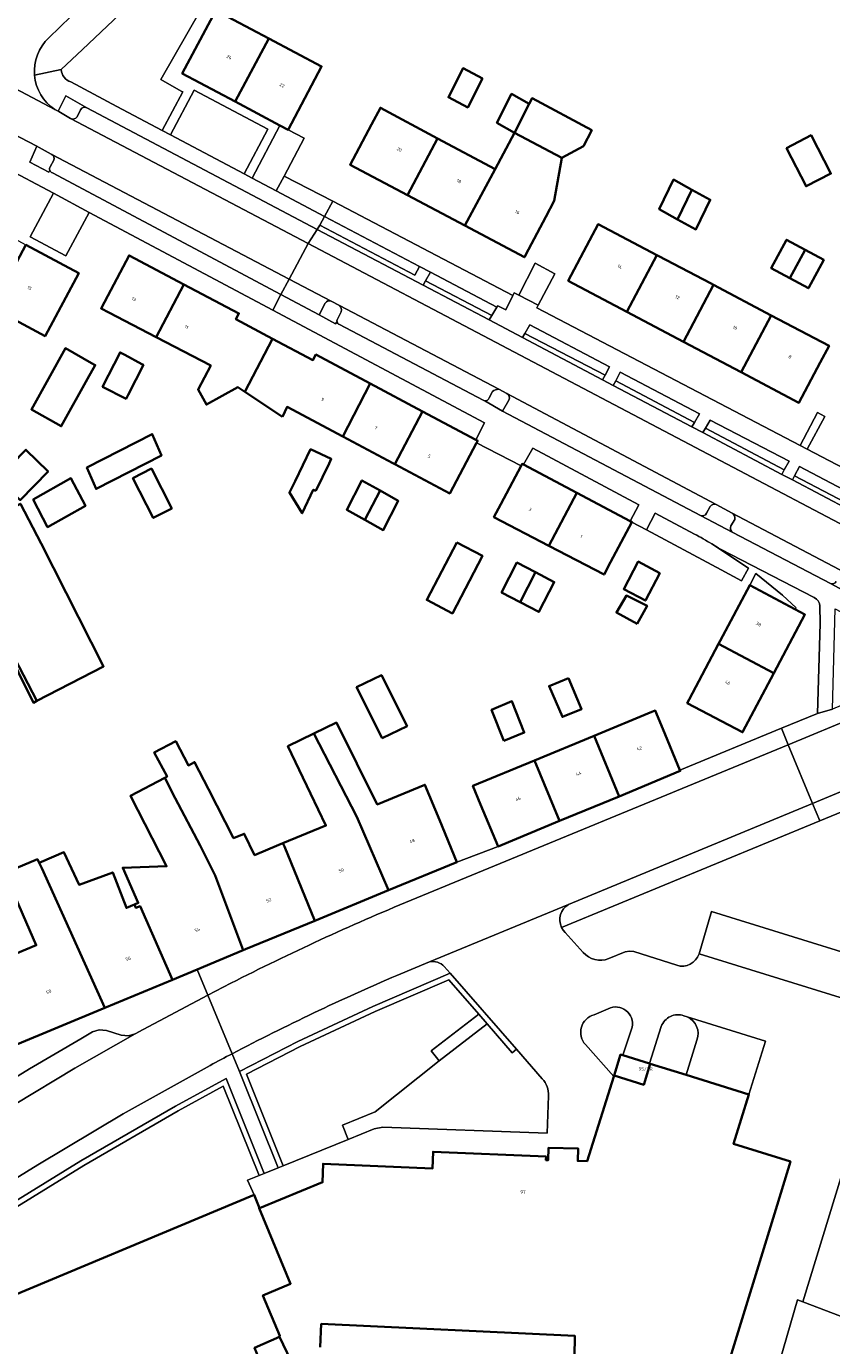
# Model space of a CAD drawing. Header units: metres. Extents: x 197700 to 204338, y 317132 to 325229.
# Tile 616 of 656: x 202624 to 202713, y 318529 to 318674. Entities that reach past the tile are written whole.
import ezdxf
from ezdxf.enums import TextEntityAlignment as Align

# ---------------------------------------------------------------- set-up
doc = ezdxf.new("R2010")
doc.units = ezdxf.units.M
for name, color, linetype, lineweight in [('B-WE-GR-BEPLANTING_CULTUUR_BODEMBEDEKKER-GV', 90, 'Continuous', 18), ('B-WE-GR-BEPLANTING_CULTUUR_HEESTERS-GV', 90, 'Continuous', 18), ('B-WE-IE-TERREINAFSCHEIDING_KUNSTMATIG_HEKWERK-G', 20, 'IE-TERREINAFSCHEIDING-KUNSTMATIG', 18), ('B-WE-OG-BEBOUWING-GV', 7, 'Continuous', 35), ('B-WE-OG-BEBOUWING-T18', 10, 'Continuous', 18), ('B-WE-OG-TERREIN_CULTUURSCHEIDING-GV', 7, 'Continuous', 18), ('B-WE-OG-TERREIN_ERF-GV', 7, 'Continuous', 18), ('B-WE-VH-VERHARDING_ASFALT-GV', 252, 'Continuous', 18), ('B-WE-VH-VERHARDING_BETONSTRAATSTEEN-GV', 252, 'Continuous', 18), ('B-WE-VH-VERHARDING_OPEN-GV', 252, 'Continuous', 18), ('B-WE-VH-VERHARDING_STRAATBAKSTEEN-GV', 252, 'Continuous', 18), ('B-WE-VH-VERHARDING_TEGEL-GV', 252, 'Continuous', 18)]:
    doc.layers.add(name, color=color, linetype=linetype, lineweight=lineweight)
doc.styles.add('NLCS-ISO-M200-T18', font='NLCS-ISO.ttf', dxfattribs={"height": 0.36})
doc.linetypes.add('IE-TERREINAFSCHEIDING-KUNSTMATIG', pattern='A,4,[82,NLCS.SHX,S=0.75,R=90,X=0,Y=0],4,-2', length=10)

msp = doc.modelspace()

# ---------------------------------------------------------------- linework, layer by layer
at = {"layer": 'B-WE-GR-BEPLANTING_CULTUUR_BODEMBEDEKKER-GV'}
for points in [[(202631.058, 318664.71), (202628.77, 318666.009), (202627.919, 318664.342), (202627.998, 318664.304), (202629.289, 318663.531)], [(202630.01, 318663.73), (202630.386, 318664.501)], [(202750.769, 318529.964), (202720.146, 318586.818), (202715.654, 318588.207), (202711.479, 318586.485), (202683.149, 318574.801), (202683.317, 318574.507), (202683.534, 318574.248), (202685.527, 318572.061)], [(202698.242, 318571.907), (202699.619, 318576.539), (202724.362, 318568.873), (202722.921, 318564.261), (202721.845, 318560.817), (202723.267, 318560.403), (202721.978, 318556.217), (202719.658, 318548.657), (202721.122, 318548.119), (202722.59, 318547.382), (202723.863, 318546.26), (202724.661, 318545.211), (202725.132, 318544.408), (202725.27, 318543.739), (202726.032, 318540.683), (202728.451, 318528.949), (202729.101, 318524.695)], [(202688.328, 318571.374), (202690.123, 318572.11), (202690.593, 318572.201), (202691.072, 318572.164), (202695.792, 318570.637)], [(202688.523, 318565.973), (202686.735, 318565.204)], [(202696.93, 318564.995), (202696.576, 318565.095)], [(202689.89, 318560.769), (202690.814, 318563.615)], [(202694.09, 318563.924), (202692.802, 318559.859), (202692.883, 318559.834), (202696.816, 318558.605), (202698.013, 318562.442)], [(202685.77, 318561.937), (202688.882, 318558.44), (202688.919, 318558.559), (202689.638, 318560.848), (202689.89, 318560.769)], [(202726.587, 318528.201), (202724.825, 318536.622), (202723.673, 318541.732), (202723.216, 318543.329), (202722.685, 318544.267), (202722.078, 318545.06), (202721.382, 318545.712), (202720.571, 318546.12), (202719.075, 318546.754), (202714.508, 318531.87), (202709.614, 318533.705), (202709.031, 318533.924), (202705.972, 318523.347)], [(202684.54, 318525.35), (202684.599, 318529.998), (202656.795, 318531.297), (202656.672, 318528.74)], [(202653.451, 318527.27), (202652.21, 318529.888), (202649.472, 318528.678)]]:
    msp.add_lwpolyline(points, dxfattribs=at)
for points in [[(202630.386, 318664.501, -0.4058681), (202631.058, 318664.71)], [(202629.289, 318663.531, 0.3855467), (202630.01, 318663.73)], [(202685.527, 318572.061, 0.3253699), (202688.328, 318571.374)], [(202695.792, 318570.637, 0.408102), (202698.242, 318571.907)], [(202690.814, 318563.615, 0.6287401), (202688.523, 318565.973)], [(202686.735, 318565.204, 0.5621558), (202685.77, 318561.937)], [(202696.576, 318565.095, 0.4147783), (202694.09, 318563.924)], [(202698.013, 318562.442, 0.3960226), (202696.93, 318564.995)]]:
    msp.add_lwpolyline(points, format="xyb", dxfattribs=at)
at = {"layer": 'B-WE-GR-BEPLANTING_CULTUUR_HEESTERS-GV'}
for points in [[(202627.235, 318659.595), (202627.151, 318659.639), (202625.86, 318660.359), (202625.594, 318660.498), (202624.83, 318658.731), (202626.913, 318657.65), (202627.01, 318657.859)], [(202627.061, 318658.235), (202627.449, 318658.97)], [(202657.231, 318643.289), (202656.551, 318641.986), (202658.372, 318640.991), (202658.52, 318641.261)], [(202658.787, 318643.029), (202657.892, 318643.5)], [(202658.625, 318641.609), (202658.973, 318642.343)], [(202677.154, 318633.369), (202676.262, 318633.829)], [(202674.72, 318632.57), (202676.684, 318631.441)], [(202675.574, 318633.595), (202675.196, 318632.875)], [(202676.684, 318631.441), (202677.369, 318632.648)], [(202699.476, 318620.953), (202699.051, 318620.228)], [(202701.869, 318620.23), (202700.133, 318621.171)], [(202697.752, 318617.944), (202693.419, 318620.237), (202692.475, 318618.412), (202700.678, 318614.014), (202702.912, 318612.817), (202703.657, 318614.216), (202699.629, 318616.872)], [(202698.386, 318619.993), (202701.952, 318618.134)], [(202701.739, 318618.833), (202702.157, 318619.556)], [(202712.657, 318612.527), (202718.36, 318609.442), (202719.046, 318610.611)]]:
    msp.add_lwpolyline(points, dxfattribs=at)
for points in [[(202627.449, 318658.97, 0.3461114), (202627.235, 318659.595)], [(202627.01, 318657.859, -0.2157859), (202627.061, 318658.235)], [(202657.892, 318643.5, 0.360021), (202657.231, 318643.289)], [(202658.973, 318642.343, 0.3186365), (202658.787, 318643.029)], [(202658.52, 318641.261, -0.2224237), (202658.625, 318641.609)], [(202676.262, 318633.829, 0.1957945), (202675.574, 318633.595)], [(202675.196, 318632.875, -0.4008937), (202674.72, 318632.57)], [(202677.369, 318632.648, 0.4113351), (202677.154, 318633.369)], [(202700.133, 318621.171, 0.3814515), (202699.476, 318620.953)], [(202699.051, 318620.228, -0.4115699), (202698.386, 318619.993)], [(202702.157, 318619.556, 0.3465028), (202701.869, 318620.23)], [(202699.629, 318616.872, 0.0100995), (202697.752, 318617.944)], [(202701.952, 318618.134, -0.4104052), (202701.739, 318618.833)], [(202713.277, 318612.754, -0.3875482), (202712.657, 318612.527)]]:
    msp.add_lwpolyline(points, format="xyb", dxfattribs=at)
for points in [[(202667.572, 318647.314), (202657.145, 318652.784), (202656.619, 318651.837), (202667.063, 318646.346)], [(202676.064, 318642.834), (202668.763, 318646.664), (202668.229, 318645.718), (202675.512, 318641.94)], [(202687.93, 318635.366), (202688.413, 318636.28), (202679.673, 318640.912), (202679.143, 318639.966)], [(202689.111, 318634.753), (202697.738, 318630.177), (202698.272, 318631.119), (202689.595, 318635.714)], [(202707.59, 318624.98), (202708.109, 318625.954), (202699.467, 318630.448), (202698.929, 318629.551)], [(202718.304, 318619.323), (202718.824, 318620.303), (202709.249, 318625.341), (202708.716, 318624.332)], [(202708.764, 318609.696), (202708.886, 318609.87), (202707.405, 318611.234), (202704.47, 318613.614), (202703.793, 318612.344)], [(202670.942, 318569.764), (202662.445, 318566.129), (202654.218, 318562.266), (202647.827, 318558.998), (202648.05, 318558.438), (202652.047, 318548.414), (202652.603, 318548.64), (202648.587, 318558.713), (202654.482, 318561.727), (202662.691, 318565.581), (202670.777, 318569.041), (202674.064, 318565.268), (202674.99, 318564.205), (202677.745, 318561.044), (202678.197, 318561.438)], [(202674.99, 318564.205), (202674.064, 318565.268), (202668.866, 318561.26), (202669.725, 318560.146)], [(202650.532, 318547.798), (202646.354, 318558.232), (202640.788, 318555.195), (202630.426, 318549.176), (202588.289, 318523.217), (202588.605, 318522.707), (202630.734, 318548.661), (202641.082, 318554.672), (202646.048, 318557.382), (202649.976, 318547.572)]]:
    msp.add_lwpolyline(points, close=True, dxfattribs=at)
at = {"layer": 'B-WE-IE-TERREINAFSCHEIDING_KUNSTMATIG_HEKWERK-G'}
msp.add_lwpolyline([(202645.042, 318678.035), (202639.199, 318667.804), (202641.434, 318666.537)], dxfattribs=at)
at = {"layer": 'B-WE-OG-BEBOUWING-GV'}
for points in [[(202651.024, 318672.317), (202645.21, 318675.398), (202641.538, 318668.474), (202647.343, 318665.389)], [(202651.024, 318672.317), (202647.343, 318665.389), (202652.265, 318662.773), (202653.148, 318662.304), (202656.825, 318669.243)], [(202674.478, 318667.928), (202672.36, 318669.046), (202670.74, 318665.863), (202672.858, 318664.745)], [(202678.001, 318661.964), (202679.614, 318665.134), (202677.676, 318666.233), (202676.062, 318663.064)], [(202679.614, 318665.134), (202678.001, 318661.964), (202683.181, 318659.235), (202685.548, 318660.512), (202686.471, 318662.253), (202679.93, 318665.754)], [(202669.557, 318661.353), (202663.279, 318664.713), (202662.305, 318662.877), (202659.962, 318658.46), (202666.252, 318655.124)], [(202672.543, 318651.787), (202675.863, 318657.978), (202669.557, 318661.353), (202666.252, 318655.124)], [(202675.863, 318657.978), (202672.543, 318651.787), (202679.08, 318648.319), (202679.531, 318649.169), (202681.423, 318652.736), (202682.359, 318654.501), (202683.181, 318659.235), (202678.001, 318661.964)], [(202707.816, 318660.288), (202709.978, 318656.094), (202712.697, 318657.495), (202710.534, 318661.69)], [(202695.878, 318652.465), (202697.456, 318655.725), (202695.446, 318656.831), (202693.868, 318653.571)], [(202697.456, 318655.725), (202695.878, 318652.465), (202697.889, 318651.359), (202699.467, 318654.619)], [(202690.331, 318642.326), (202693.621, 318648.537), (202687.163, 318651.935), (202686.212, 318650.137), (202683.884, 318645.736)], [(202624.398, 318649.672), (202620.702, 318642.757), (202626.489, 318639.657), (202630.194, 318646.574)], [(202709.88, 318649.122), (202707.839, 318650.224), (202706.153, 318647.108), (202708.194, 318646.006)], [(202638.683, 318639.549), (202641.732, 318645.33), (202635.706, 318648.514), (202633.37, 318644.094), (202632.632, 318642.698), (202633.48, 318642.257)], [(202693.621, 318648.537), (202690.331, 318642.326), (202696.536, 318639.044), (202699.834, 318645.269), (202699.477, 318645.457), (202693.812, 318648.437)], [(202709.88, 318649.122), (202708.194, 318646.006), (202710.235, 318644.904), (202711.922, 318648.02)], [(202651.454, 318639.372), (202647.424, 318641.508), (202647.761, 318642.144), (202641.732, 318645.33), (202638.683, 318639.549), (202644.675, 318636.43), (202643.273, 318633.81), (202644.198, 318632.153), (202647.65, 318634.06), (202648.409, 318633.557)], [(202699.834, 318645.269), (202696.536, 318639.044), (202702.865, 318635.697), (202706.166, 318641.938)], [(202706.166, 318641.938), (202702.865, 318635.697), (202709.195, 318632.349), (202711.532, 318636.768), (202712.503, 318638.604)], [(202631.152, 318634.958), (202631.998, 318636.478), (202631.589, 318636.708), (202628.719, 318638.328), (202624.987, 318631.627), (202628.266, 318629.776)], [(202652.554, 318630.807), (202653.039, 318631.902), (202659.167, 318628.644), (202662.17, 318634.463), (202656.202, 318637.638), (202655.88, 318637.026), (202651.454, 318639.372), (202648.409, 318633.557)], [(202632.807, 318634.111), (202635.386, 318632.791), (202635.601, 318633.212), (202637.288, 318636.508), (202637.125, 318636.595), (202635.242, 318637.604), (202634.729, 318637.867)], [(202662.17, 318634.463), (202659.167, 318628.644), (202664.639, 318625.734), (202664.85, 318625.622), (202667.916, 318631.406)], [(202673.837, 318627.953), (202673.963, 318628.189), (202673.757, 318628.299), (202667.916, 318631.406), (202664.85, 318625.622), (202670.89, 318622.411), (202671.624, 318623.792)], [(202631.084, 318625.253), (202632.089, 318622.893), (202639.251, 318626.558), (202638.245, 318628.918)], [(202621.321, 318624.085), (202623.765, 318621.681), (202626.827, 318624.795), (202624.383, 318627.198)], [(202656.188, 318622.685), (202657.649, 318625.685), (202657.895, 318626.189), (202655.625, 318627.257), (202653.918, 318623.752), (202653.305, 318622.493), (202654.708, 318620.231), (202655.921, 318622.81)], [(202636.125, 318624.091), (202638.36, 318619.724), (202640.39, 318620.763), (202638.155, 318625.13)], [(202678.716, 318625.44), (202676.48, 318621.215), (202675.731, 318619.801), (202681.767, 318616.651), (202684.833, 318622.452), (202678.962, 318625.559), (202678.819, 318625.634)], [(202625.173, 318621.74), (202626.773, 318618.708), (202630.919, 318621.03), (202629.319, 318624.061)], [(202663.245, 318622.708), (202661.251, 318623.826), (202659.597, 318620.621), (202661.59, 318619.503)], [(202661.59, 318619.503), (202663.584, 318618.385), (202665.239, 318621.589), (202663.245, 318622.708)], [(202688.54, 318614.859), (202690.868, 318619.259), (202690.685, 318619.356), (202684.833, 318622.452), (202681.767, 318616.651), (202687.816, 318613.493)], [(202626.057, 318616.908), (202623.784, 318621.265), (202619.001, 318618.769), (202616.336, 318617.378), (202625.589, 318599.639), (202632.917, 318603.422)], [(202616.336, 318617.378), (202612.714, 318615.488), (202612.514, 318615.867), (202610.5, 318614.933), (202600.876, 318610.47), (202602.98, 318605.935), (202606.507, 318598.776), (202612.942, 318601.941), (202611.806, 318604.374), (202615.748, 318606.259), (202615.426, 318606.972), (202620.273, 318609.329), (202625.219, 318599.448), (202625.589, 318599.639)], [(202671.665, 318617.026), (202668.373, 318610.719), (202671.186, 318609.25), (202674.478, 318615.558)], [(202693.945, 318613.667), (202691.577, 318614.921), (202689.982, 318611.907), (202692.35, 318610.654)], [(202680.31, 318613.755), (202678.261, 318614.823), (202676.568, 318611.543), (202678.617, 318610.475)], [(202678.617, 318610.475), (202680.666, 318609.407), (202682.359, 318612.687), (202680.31, 318613.755)], [(202700.563, 318606.242), (202700.38, 318605.896), (202706.446, 318602.687), (202709.845, 318609.121), (202708.764, 318609.696), (202703.793, 318612.344)], [(202691.436, 318608.091), (202692.535, 318610.079), (202690.279, 318611.19), (202689.18, 318609.338)], [(202697.159, 318599.81), (202696.947, 318599.409), (202703.017, 318596.197), (202706.446, 318602.687), (202700.38, 318605.896)], [(202663.473, 318595.538), (202666.199, 318596.88), (202663.389, 318602.479), (202660.663, 318601.137)], [(202683.92, 318602.139), (202681.782, 318601.268), (202683.255, 318597.893), (202685.343, 318598.744)], [(202676.832, 318595.246), (202679.061, 318596.175), (202677.7, 318599.609), (202675.471, 318598.681)], [(202686.714, 318595.818), (202689.46, 318589.174), (202696.176, 318591.958), (202696.137, 318592.051), (202694.262, 318596.577), (202693.429, 318598.587), (202693.073, 318598.44)], [(202664.166, 318578.869), (202660.711, 318586.925), (202655.99, 318596.062), (202653.128, 318594.669), (202655.621, 318589.472), (202657.3, 318585.972), (202652.585, 318584.025), (202652.775, 318583.654), (202656.087, 318575.535)], [(202655.99, 318596.062), (202660.711, 318586.925), (202664.166, 318578.869), (202671.658, 318581.96), (202669.751, 318586.582), (202668.158, 318590.442), (202662.927, 318588.296), (202658.462, 318597.266)], [(202656.087, 318575.535), (202652.775, 318583.654), (202652.585, 318584.025), (202652.14, 318583.841), (202649.469, 318582.738), (202648.339, 318585.063), (202647.165, 318584.6), (202644.424, 318589.943), (202642.894, 318592.926), (202642.219, 318592.57), (202640.821, 318595.223), (202638.475, 318593.987), (202639.873, 318591.334), (202639.643, 318591.213), (202640.757, 318588.979), (202643.502, 318583.773), (202645.144, 318580.474), (202648.228, 318572.291), (202648.492, 318572.401)], [(202689.46, 318589.174), (202686.714, 318595.818), (202680.182, 318593.124), (202682.947, 318586.475)], [(202676.185, 318583.672), (202682.947, 318586.475), (202680.182, 318593.124), (202673.422, 318590.337), (202674.27, 318588.291)], [(202640.471, 318569.062), (202643.17, 318570.186), (202648.228, 318572.291), (202645.144, 318580.474), (202643.502, 318583.773), (202640.757, 318588.979), (202639.643, 318591.213), (202635.846, 318589.212), (202639.82, 318581.497), (202635.02, 318581.339), (202636.722, 318577.475), (202636.286, 318577.295), (202636.454, 318576.943), (202636.916, 318577.135)], [(202633.051, 318565.974), (202640.471, 318569.062), (202636.916, 318577.135), (202636.454, 318576.943), (202636.286, 318577.295), (202635.417, 318576.935), (202633.921, 318580.836), (202630.221, 318579.476), (202628.551, 318583.045), (202627.469, 318582.583), (202625.841, 318581.888), (202626.127, 318581.311)], [(202619.357, 318570.304), (202623.03, 318561.805), (202633.051, 318565.974), (202626.127, 318581.311), (202625.841, 318581.888), (202625.652, 318582.269), (202623.309, 318581.294), (202622.081, 318580.783), (202622.496, 318579.825), (202625.517, 318572.847)], [(202688.919, 318558.559), (202692.163, 318557.54), (202692.883, 318559.834), (202692.802, 318559.859), (202689.89, 318560.769), (202689.638, 318560.848)]]:
    msp.add_lwpolyline(points, close=True, dxfattribs=at)
for points in [[(202701.198, 318526.151), (202706.793, 318544.341), (202708.263, 318549.12), (202702.031, 318551.036), (202703.707, 318556.452), (202696.816, 318558.605), (202692.883, 318559.834), (202692.163, 318557.54), (202688.919, 318558.559), (202688.882, 318558.44), (202685.963, 318549.149), (202684.938, 318549.18), (202684.978, 318550.529), (202681.728, 318550.627), (202681.687, 318549.278), (202681.444, 318549.263), (202681.461, 318549.662), (202669.057, 318550.192), (202668.996, 318548.366), (202656.987, 318548.868), (202656.93, 318546.841), (202650.013, 318544.001), (202649.967, 318543.982), (202653.433, 318535.698), (202650.397, 318534.428), (202652.248, 318530.003), (202652.18, 318529.975), (202652.21, 318529.888), (202653.451, 318527.27)], [(202613.112, 318499.852), (202636.445, 318509.537), (202635.695, 318511.554), (202652.929, 318518.594), (202652.465, 318519.646), (202653.11, 318519.915), (202649.472, 318528.678), (202652.21, 318529.888), (202652.18, 318529.975), (202652.248, 318530.003), (202650.397, 318534.428), (202653.433, 318535.698), (202649.967, 318543.982), (202650.013, 318544.001), (202649.418, 318545.468), (202618.79, 318532.648)], [(202656.672, 318528.74), (202656.795, 318531.297), (202684.599, 318529.998), (202684.54, 318525.35)]]:
    msp.add_lwpolyline(points, dxfattribs=at)
at = {"layer": 'B-WE-OG-TERREIN_CULTUURSCHEIDING-GV'}
for points in [[(202629.303, 318667.543), (202634.371, 318664.865), (202639.354, 318662.221), (202641.595, 318666.446), (202641.434, 318666.537), (202639.199, 318667.804), (202645.042, 318678.035), (202645.655, 318679.109), (202641.641, 318681.505), (202639.417, 318679.472)], [(202639.417, 318679.472), (202630.592, 318671.121), (202628.251, 318668.896)]]:
    msp.add_lwpolyline(points, dxfattribs=at)
msp.add_lwpolyline([(202628.251, 318668.896, 0.2925658), (202629.303, 318667.543)], format="xyb", dxfattribs=at)
for points in [[(202640.238, 318661.753), (202648.321, 318657.465), (202650.914, 318662.359), (202642.836, 318666.652)], [(202649.204, 318656.996), (202651.854, 318655.591), (202652.712, 318657.21), (202654.914, 318661.366), (202653.148, 318662.304), (202652.265, 318662.773)], [(202631.338, 318653.239), (202627.421, 318655.325), (202624.862, 318650.54), (202628.78, 318648.453)], [(202670.777, 318569.041), (202662.691, 318565.581), (202654.482, 318561.727), (202648.587, 318558.713), (202652.603, 318548.64), (202659.748, 318551.543), (202659.112, 318553.104), (202662.688, 318554.562), (202669.725, 318560.146), (202668.866, 318561.26), (202674.064, 318565.268)], [(202583.921, 318520.527), (202577.994, 318516.875), (202580.497, 318512.568), (202596.793, 318510.351), (202596.862, 318510.996), (202599.081, 318511.883), (202595.401, 318520.729), (202619.58, 318530.796), (202618.79, 318532.648), (202649.418, 318545.468), (202648.693, 318547.051), (202649.976, 318547.572), (202646.048, 318557.382), (202641.082, 318554.672), (202630.734, 318548.661), (202588.605, 318522.707), (202588.904, 318522.224), (202584.557, 318519.541)]]:
    msp.add_lwpolyline(points, close=True, dxfattribs=at)
at = {"layer": 'B-WE-OG-TERREIN_ERF-GV'}
for points in [[(202645.042, 318678.035), (202639.199, 318667.804), (202641.434, 318666.537), (202641.595, 318666.446), (202639.354, 318662.221), (202640.238, 318661.753), (202642.836, 318666.652), (202650.914, 318662.359), (202648.321, 318657.465), (202649.204, 318656.996), (202652.265, 318662.773), (202647.343, 318665.389)], [(202647.343, 318665.389), (202641.538, 318668.474), (202645.21, 318675.398), (202651.024, 318672.317), (202656.825, 318669.243), (202653.148, 318662.304), (202654.914, 318661.366), (202652.712, 318657.21), (202658.078, 318654.464), (202677.818, 318644.125), (202677.966, 318644.421), (202678.479, 318644.15), (202680.251, 318647.657), (202682.417, 318646.511), (202680.581, 318643.039), (202680.441, 318642.751), (202709.342, 318627.644), (202711.228, 318631.273), (202712.055, 318630.86), (202710.089, 318627.254), (202742.144, 318610.498), (202765.409, 318620.017)], [(202690.868, 318619.259), (202688.54, 318614.859), (202687.816, 318613.493), (202681.767, 318616.651), (202675.731, 318619.801), (202676.48, 318621.215), (202678.716, 318625.44), (202673.837, 318627.953), (202671.624, 318623.792), (202670.89, 318622.411), (202664.85, 318625.622), (202664.639, 318625.734), (202659.167, 318628.644), (202653.039, 318631.902), (202652.554, 318630.807), (202648.409, 318633.557), (202647.65, 318634.06), (202644.198, 318632.153), (202643.273, 318633.81), (202644.675, 318636.43), (202638.683, 318639.549), (202633.48, 318642.257), (202632.632, 318642.698), (202633.37, 318644.094), (202635.706, 318648.514), (202641.732, 318645.33), (202647.761, 318642.144), (202647.424, 318641.508), (202651.454, 318639.372), (202655.88, 318637.026), (202656.202, 318637.638), (202662.17, 318634.463), (202667.916, 318631.406), (202673.757, 318628.299), (202674.696, 318630.144), (202651.469, 318642.516), (202631.338, 318653.239), (202628.78, 318648.453), (202624.862, 318650.54), (202627.421, 318655.325), (202621.892, 318658.27)], [(202623.784, 318621.265), (202626.057, 318616.908), (202632.917, 318603.422), (202625.589, 318599.639), (202625.219, 318599.448), (202620.273, 318609.329)], [(202699.629, 318616.872), (202703.657, 318614.216), (202702.912, 318612.817), (202700.678, 318614.014), (202692.475, 318618.412), (202690.868, 318619.259)], [(202710.879, 318610.986), (202700.594, 318616.282)], [(202623.309, 318581.294), (202625.652, 318582.269), (202625.841, 318581.888), (202627.469, 318582.583), (202628.551, 318583.045), (202630.221, 318579.476), (202633.921, 318580.836), (202635.417, 318576.935), (202636.286, 318577.295), (202636.722, 318577.475), (202635.02, 318581.339), (202639.82, 318581.497), (202635.846, 318589.212), (202639.643, 318591.213), (202639.873, 318591.334), (202638.475, 318593.987), (202640.821, 318595.223), (202642.219, 318592.57), (202642.894, 318592.926), (202644.424, 318589.943), (202647.165, 318584.6), (202648.339, 318585.063), (202649.469, 318582.738), (202652.14, 318583.841), (202652.585, 318584.025), (202657.3, 318585.972), (202655.621, 318589.472), (202653.128, 318594.669), (202655.99, 318596.062), (202658.462, 318597.266), (202662.927, 318588.296), (202668.158, 318590.442), (202669.751, 318586.582), (202671.658, 318581.96), (202676.185, 318583.672), (202674.27, 318588.291), (202673.422, 318590.337), (202680.182, 318593.124), (202686.714, 318595.818), (202693.073, 318598.44), (202693.429, 318598.587), (202694.262, 318596.577), (202696.137, 318592.051), (202707.291, 318596.642), (202711.249, 318598.271), (202711.532, 318608.149), (202711.505, 318610.059)], [(202619.357, 318570.304), (202625.517, 318572.847), (202622.496, 318579.825)]]:
    msp.add_lwpolyline(points, dxfattribs=at)
for points in [[(202672.36, 318669.046), (202674.478, 318667.928), (202672.858, 318664.745), (202670.74, 318665.863)], [(202663.279, 318664.713), (202669.557, 318661.353), (202675.863, 318657.978), (202678.001, 318661.964), (202676.062, 318663.064), (202677.676, 318666.233), (202679.614, 318665.134), (202679.93, 318665.754), (202686.471, 318662.253), (202685.548, 318660.512), (202683.181, 318659.235), (202682.359, 318654.501), (202681.423, 318652.736), (202679.531, 318649.169), (202679.08, 318648.319), (202672.543, 318651.787), (202666.252, 318655.124), (202659.962, 318658.46), (202662.305, 318662.877)], [(202707.816, 318660.288), (202710.534, 318661.69), (202712.697, 318657.495), (202709.978, 318656.094)], [(202695.878, 318652.465), (202693.868, 318653.571), (202695.446, 318656.831), (202697.456, 318655.725), (202699.467, 318654.619), (202697.889, 318651.359)], [(202624.398, 318649.672), (202630.194, 318646.574), (202626.489, 318639.657), (202620.702, 318642.757), (202614.911, 318645.86), (202618.602, 318652.77)], [(202702.865, 318635.697), (202696.536, 318639.044), (202690.331, 318642.326), (202683.884, 318645.736), (202686.212, 318650.137), (202687.163, 318651.935), (202693.621, 318648.537), (202693.812, 318648.437), (202699.477, 318645.457), (202699.834, 318645.269), (202706.166, 318641.938), (202712.503, 318638.604), (202711.532, 318636.768), (202709.195, 318632.349)], [(202708.194, 318646.006), (202706.153, 318647.108), (202707.839, 318650.224), (202709.88, 318649.122), (202711.922, 318648.02), (202710.235, 318644.904)], [(202631.589, 318636.708), (202631.998, 318636.478), (202631.152, 318634.958), (202628.266, 318629.776), (202624.987, 318631.627), (202628.719, 318638.328)], [(202635.601, 318633.212), (202635.386, 318632.791), (202632.807, 318634.111), (202634.729, 318637.867), (202635.242, 318637.604), (202637.125, 318636.595), (202637.288, 318636.508)], [(202631.084, 318625.253), (202638.245, 318628.918), (202639.251, 318626.558), (202632.089, 318622.893)], [(202621.321, 318624.085), (202624.383, 318627.198), (202626.827, 318624.795), (202623.765, 318621.681)], [(202657.649, 318625.685), (202656.188, 318622.685), (202655.921, 318622.81), (202654.708, 318620.231), (202653.305, 318622.493), (202653.918, 318623.752), (202655.625, 318627.257), (202657.895, 318626.189)], [(202690.685, 318619.356), (202691.627, 318621.164), (202679.986, 318627.373), (202678.962, 318625.559), (202684.833, 318622.452)], [(202636.125, 318624.091), (202638.155, 318625.13), (202640.39, 318620.763), (202638.36, 318619.724)], [(202625.173, 318621.74), (202629.319, 318624.061), (202630.919, 318621.03), (202626.773, 318618.708)], [(202663.245, 318622.708), (202665.239, 318621.589), (202663.584, 318618.385), (202661.59, 318619.503), (202659.597, 318620.621), (202661.251, 318623.826)], [(202671.665, 318617.026), (202674.478, 318615.558), (202671.186, 318609.25), (202668.373, 318610.719)], [(202691.577, 318614.921), (202693.945, 318613.667), (202692.35, 318610.654), (202689.982, 318611.907)], [(202680.31, 318613.755), (202682.359, 318612.687), (202680.666, 318609.407), (202678.617, 318610.475), (202676.568, 318611.543), (202678.261, 318614.823)], [(202703.793, 318612.344), (202704.47, 318613.614), (202707.405, 318611.234), (202708.886, 318609.87), (202708.764, 318609.696), (202709.845, 318609.121), (202706.446, 318602.687), (202703.017, 318596.197), (202696.947, 318599.409), (202697.159, 318599.81), (202700.38, 318605.896), (202700.563, 318606.242)], [(202692.535, 318610.079), (202691.436, 318608.091), (202689.18, 318609.338), (202690.279, 318611.19)], [(202663.473, 318595.538), (202660.663, 318601.137), (202663.389, 318602.479), (202666.199, 318596.88)], [(202685.343, 318598.744), (202683.255, 318597.893), (202681.782, 318601.268), (202683.92, 318602.139)], [(202676.832, 318595.246), (202675.471, 318598.681), (202677.7, 318599.609), (202679.061, 318596.175)]]:
    msp.add_lwpolyline(points, close=True, dxfattribs=at)
for points in [[(202700.594, 318616.282, 0.0055734), (202699.629, 318616.872)], [(202711.505, 318610.059, 0.2593341), (202710.879, 318610.986)]]:
    msp.add_lwpolyline(points, format="xyb", dxfattribs=at)
at = {"layer": 'B-WE-VH-VERHARDING_ASFALT-GV'}
for points in [[(202719.115, 318616.24), (202719.098, 318616.249), (202655.354, 318649.809), (202653.283, 318645.92), (202657.892, 318643.5), (202658.787, 318643.029), (202676.262, 318633.829), (202677.154, 318633.369)], [(202677.154, 318633.369), (202700.133, 318621.171), (202701.869, 318620.23), (202714.304, 318613.69), (202716.935, 318612.272)], [(202715.578, 318597.952), (202707.998, 318594.826), (202710.688, 318588.404), (202714.642, 318590.04), (202714.767, 318590.09), (202739.32, 318601.001), (202737.185, 318605.918), (202735.617, 318605.311)], [(202665.095, 318569.537), (202668.684, 318571.022), (202683.913, 318577.324), (202710.688, 318588.404), (202707.998, 318594.826), (202666.673, 318577.792)], [(202646.88, 318568.675), (202644.353, 318567.345), (202647.019, 318560.94)], [(202644.353, 318567.345), (202637.25, 318563.609), (202636.393, 318563.116), (202629.752, 318559.349), (202623.208, 318555.42), (202600.964, 318541.647), (202600.826, 318541.561), (202600.001, 318541.049), (202599.595, 318540.799), (202599.459, 318540.715), (202588.483, 318533.965), (202582.109, 318530.031), (202572.311, 318523.984), (202571.178, 318523.285), (202555.389, 318513.54), (202559.027, 318507.591), (202570.265, 318514.52), (202574.925, 318517.413), (202625.7, 318548.751), (202635.069, 318554.347), (202644.604, 318559.66)], [(202647.019, 318560.94), (202644.353, 318567.345)]]:
    msp.add_lwpolyline(points, dxfattribs=at)
for points in [[(202666.673, 318577.792, 0.0200602), (202646.88, 318568.675)], [(202647.019, 318560.94, -0.0190843), (202665.095, 318569.537)], [(202644.604, 318559.66, -0.0024536), (202647.019, 318560.94)]]:
    msp.add_lwpolyline(points, format="xyb", dxfattribs=at)
at = {"layer": 'B-WE-VH-VERHARDING_BETONSTRAATSTEEN-GV'}
for points in [[(202683.913, 318577.324), (202668.684, 318571.022)], [(202685.527, 318572.061), (202683.534, 318574.248), (202683.317, 318574.507), (202683.149, 318574.801)], [(202695.792, 318570.637), (202691.072, 318572.164), (202690.593, 318572.201), (202690.123, 318572.11), (202688.328, 318571.374)], [(202696.576, 318565.095), (202696.93, 318564.995), (202705.535, 318562.311), (202703.707, 318556.452), (202702.031, 318551.036), (202708.263, 318549.12), (202706.793, 318544.341), (202701.198, 318526.151), (202701.072, 318523.303), (202705.972, 318523.347), (202709.031, 318533.924), (202709.614, 318533.705), (202718.256, 318561.862), (202721.845, 318560.817), (202722.921, 318564.261), (202698.242, 318571.907)], [(202619.232, 318555.889), (202624.785, 318559.291), (202630.408, 318562.58), (202631.701, 318563.331), (202632.441, 318563.576), (202633.216, 318563.491), (202634.848, 318562.963), (202635.635, 318562.884), (202636.393, 318563.116), (202637.25, 318563.609), (202644.353, 318567.345), (202643.17, 318570.186), (202640.471, 318569.062), (202633.051, 318565.974), (202623.03, 318561.805)], [(202670.286, 318570.517), (202670.942, 318569.764), (202678.197, 318561.438), (202681.033, 318558.184)], [(202686.735, 318565.204), (202688.523, 318565.973)], [(202698.013, 318562.442), (202696.816, 318558.605), (202703.707, 318556.452), (202705.535, 318562.311), (202696.93, 318564.995)], [(202690.814, 318563.615), (202689.89, 318560.769), (202692.802, 318559.859), (202694.09, 318563.924)], [(202652.047, 318548.414), (202650.532, 318547.798), (202649.976, 318547.572), (202648.693, 318547.051), (202649.418, 318545.468), (202650.013, 318544.001), (202656.93, 318546.841), (202656.987, 318548.868), (202668.996, 318548.366), (202669.057, 318550.192), (202681.461, 318549.662), (202681.444, 318549.263), (202681.687, 318549.278), (202681.728, 318550.627), (202684.978, 318550.529), (202684.938, 318549.18), (202685.963, 318549.149), (202688.882, 318558.44), (202685.77, 318561.937)], [(202575.971, 318515.623), (202577.994, 318516.875), (202583.921, 318520.527), (202588.289, 318523.217), (202630.426, 318549.176), (202640.788, 318555.195), (202646.354, 318558.232), (202650.532, 318547.798), (202652.047, 318548.414), (202648.05, 318558.438), (202647.827, 318558.998), (202647.019, 318560.94)], [(202644.604, 318559.66), (202635.069, 318554.347), (202625.7, 318548.751), (202574.925, 318517.413), (202575.971, 318515.623)], [(202681.706, 318556.312), (202681.56, 318552.214), (202663.54, 318552.889), (202662.603, 318552.703), (202659.748, 318551.543), (202652.603, 318548.64), (202652.047, 318548.414)]]:
    msp.add_lwpolyline(points, dxfattribs=at)
for points in [[(202683.149, 318574.801, -0.3827107), (202683.913, 318577.324)], [(202688.328, 318571.374, -0.3253699), (202685.527, 318572.061)], [(202698.242, 318571.907, -0.408102), (202695.792, 318570.637)], [(202668.684, 318571.022, -0.2464744), (202670.286, 318570.517)], [(202688.523, 318565.973, -0.6287401), (202690.814, 318563.615)], [(202685.77, 318561.937, -0.5621558), (202686.735, 318565.204)], [(202694.09, 318563.924, -0.4147783), (202696.576, 318565.095)], [(202696.93, 318564.995, -0.3960226), (202698.013, 318562.442)], [(202647.019, 318560.94, 0.0024536), (202644.604, 318559.66)], [(202681.033, 318558.184, -0.2065387), (202681.706, 318556.312)]]:
    msp.add_lwpolyline(points, format="xyb", dxfattribs=at)
for points in [[(202698.242, 318571.907), (202722.921, 318564.261), (202724.362, 318568.873), (202699.619, 318576.539)], [(202600.964, 318541.647), (202623.208, 318555.42), (202629.752, 318559.349), (202636.393, 318563.116), (202635.635, 318562.884), (202634.848, 318562.963), (202633.216, 318563.491), (202632.441, 318563.576), (202631.701, 318563.331), (202630.408, 318562.58), (202624.785, 318559.291), (202619.232, 318555.889), (202602.886, 318545.799), (202602.335, 318545.233), (202602.027, 318544.507), (202601.747, 318542.836), (202601.472, 318542.164)], [(202719.658, 318548.657), (202721.978, 318556.217), (202723.267, 318560.403), (202721.845, 318560.817), (202718.256, 318561.862), (202709.614, 318533.705), (202714.508, 318531.87), (202719.075, 318546.754)]]:
    msp.add_lwpolyline(points, close=True, dxfattribs=at)
at = {"layer": 'B-WE-VH-VERHARDING_OPEN-GV'}
for points in [[(202652.712, 318657.21), (202651.854, 318655.591), (202657.145, 318652.784), (202658.078, 318654.464)], [(202668.763, 318646.664), (202676.064, 318642.834), (202676.162, 318642.993), (202677.033, 318642.549), (202677.818, 318644.125), (202658.078, 318654.464), (202657.145, 318652.784), (202667.572, 318647.314)], [(202680.581, 318643.039), (202682.417, 318646.511), (202680.251, 318647.657), (202678.479, 318644.15)], [(202712.055, 318630.86), (202711.228, 318631.273), (202709.342, 318627.644), (202710.089, 318627.254)]]:
    msp.add_lwpolyline(points, close=True, dxfattribs=at)
at = {"layer": 'B-WE-VH-VERHARDING_STRAATBAKSTEEN-GV'}
for points in [[(202613.546, 318671.942), (202607.03, 318675.404), (202607.027, 318675.405), (202561.629, 318699.535), (202560.248, 318700.275), (202560.157, 318700.325), (202555.485, 318702.809), (202553.269, 318698.871), (202554.341, 318698.243), (202559.468, 318695.577), (202604.923, 318671.451), (202607.892, 318669.86), (202621.934, 318662.405), (202625.594, 318660.498), (202625.86, 318660.359), (202627.151, 318659.639), (202627.235, 318659.595)], [(202625.334, 318668.283), (202628.251, 318668.896), (202630.592, 318671.121), (202639.417, 318679.472), (202641.641, 318681.505), (202642.685, 318682.46), (202648.17, 318687.475), (202651.688, 318690.644), (202655.367, 318693.957), (202662.939, 318700.5), (202663.062, 318700.602), (202666.098, 318703.129)], [(202626.901, 318672.379), (202629.313, 318674.708), (202639.489, 318684.349)], [(202629.313, 318674.708), (202626.901, 318672.379)], [(202627.235, 318659.595), (202653.283, 318645.92), (202655.354, 318649.809), (202629.289, 318663.531), (202627.998, 318664.304), (202627.919, 318664.342), (202627.571, 318664.512), (202614.558, 318671.406)], [(202614.558, 318671.406), (202627.571, 318664.512)], [(202628.251, 318668.896), (202625.334, 318668.283)], [(202631.058, 318664.71), (202656.358, 318651.368), (202656.619, 318651.837), (202657.145, 318652.784), (202651.854, 318655.591), (202649.204, 318656.996), (202648.321, 318657.465), (202640.238, 318661.753), (202639.354, 318662.221), (202634.371, 318664.865), (202629.303, 318667.543)], [(202627.571, 318664.512), (202627.919, 318664.342), (202628.77, 318666.009), (202631.058, 318664.71)], [(202630.386, 318664.501), (202630.01, 318663.73)], [(202656.358, 318651.368), (202631.058, 318664.71)], [(202629.289, 318663.531), (202655.354, 318649.809), (202656.358, 318651.368)], [(202616.575, 318662.247), (202615.71, 318661.709), (202617.984, 318660.512), (202621.892, 318658.27), (202627.421, 318655.325)], [(202627.01, 318657.859), (202626.913, 318657.65), (202624.83, 318658.731), (202625.594, 318660.498), (202621.934, 318662.405)], [(202627.449, 318658.97), (202627.061, 318658.235)], [(202653.283, 318645.92), (202627.235, 318659.595)], [(202627.298, 318657.56), (202652.372, 318644.211), (202653.283, 318645.92)], [(202627.421, 318655.325), (202631.338, 318653.239), (202651.469, 318642.516), (202652.372, 318644.211), (202627.298, 318657.56)], [(202656.358, 318651.368), (202655.354, 318649.809), (202719.098, 318616.249)], [(202719.127, 318618.267), (202718.046, 318618.837), (202708.478, 318623.883), (202707.328, 318624.489), (202698.641, 318629.07), (202697.463, 318629.692), (202688.824, 318634.247), (202687.662, 318634.86), (202678.878, 318639.492), (202675.199, 318641.432), (202667.964, 318645.248), (202656.358, 318651.368)], [(202657.892, 318643.5), (202653.283, 318645.92), (202652.372, 318644.211)], [(202658.52, 318641.261), (202658.372, 318640.991), (202656.551, 318641.986), (202652.372, 318644.211), (202651.469, 318642.516), (202674.696, 318630.144), (202673.757, 318628.299)], [(202652.372, 318644.211), (202656.551, 318641.986), (202657.231, 318643.289)], [(202676.262, 318633.829), (202658.787, 318643.029)], [(202658.973, 318642.343), (202658.625, 318641.609)], [(202674.553, 318632.643), (202658.803, 318640.918)], [(202658.803, 318640.918), (202674.553, 318632.643)], [(202719.046, 318610.611), (202718.36, 318609.442), (202712.657, 318612.527), (202701.952, 318618.134), (202698.386, 318619.993), (202676.684, 318631.441), (202674.72, 318632.57)], [(202675.196, 318632.875), (202675.574, 318633.595)], [(202677.369, 318632.648), (202676.684, 318631.441), (202698.386, 318619.993)], [(202700.133, 318621.171), (202677.154, 318633.369)], [(202673.757, 318628.299), (202673.963, 318628.189), (202673.837, 318627.953), (202678.716, 318625.44), (202678.819, 318625.634), (202678.962, 318625.559), (202679.986, 318627.373), (202691.627, 318621.164), (202690.685, 318619.356), (202690.868, 318619.259), (202692.475, 318618.412), (202693.419, 318620.237), (202697.752, 318617.944)], [(202699.051, 318620.228), (202699.476, 318620.953)], [(202702.157, 318619.556), (202701.739, 318618.833)], [(202714.304, 318613.69), (202701.869, 318620.23)], [(202701.952, 318618.134), (202712.657, 318612.527)], [(202700.594, 318616.282), (202710.879, 318610.986)], [(202711.505, 318610.059), (202711.532, 318608.149), (202711.249, 318598.271), (202712.868, 318598.729), (202713.182, 318609.744), (202719.182, 318606.568)]]:
    msp.add_lwpolyline(points, dxfattribs=at)
for points in [[(202625.334, 318668.283, -0.2291477), (202626.901, 318672.379)], [(202626.901, 318672.379, 0.2291477), (202625.334, 318668.283)], [(202629.303, 318667.543, -0.2925658), (202628.251, 318668.896)], [(202627.571, 318664.512, -0.2291346), (202625.334, 318668.283)], [(202625.334, 318668.283, 0.2291346), (202627.571, 318664.512)], [(202631.058, 318664.71, 0.4058681), (202630.386, 318664.501)], [(202630.01, 318663.73, -0.3855467), (202629.289, 318663.531)], [(202627.235, 318659.595, -0.3461114), (202627.449, 318658.97)], [(202627.061, 318658.235, 0.2157859), (202627.01, 318657.859)], [(202627.01, 318657.859, 0.239999), (202627.298, 318657.56)], [(202627.298, 318657.56, -0.239999), (202627.01, 318657.859)], [(202657.231, 318643.289, -0.360021), (202657.892, 318643.5)], [(202658.787, 318643.029, -0.3186365), (202658.973, 318642.343)], [(202658.625, 318641.609, 0.2224237), (202658.52, 318641.261)], [(202658.803, 318640.918, -0.2801387), (202658.52, 318641.261)], [(202658.52, 318641.261, 0.2801387), (202658.803, 318640.918)], [(202675.574, 318633.595, -0.1957945), (202676.262, 318633.829)], [(202674.72, 318632.57, -0.1153003), (202674.553, 318632.643)], [(202674.553, 318632.643, 0.1153003), (202674.72, 318632.57)], [(202674.72, 318632.57, 0.4008937), (202675.196, 318632.875)], [(202677.154, 318633.369, -0.4113351), (202677.369, 318632.648)], [(202699.476, 318620.953, -0.3814515), (202700.133, 318621.171)], [(202698.386, 318619.993, 0.4115699), (202699.051, 318620.228)], [(202701.869, 318620.23, -0.3465028), (202702.157, 318619.556)], [(202697.752, 318617.944, -0.0100995), (202699.629, 318616.872)], [(202701.739, 318618.833, 0.4104052), (202701.952, 318618.134)], [(202699.629, 318616.872, -0.0055734), (202700.594, 318616.282)], [(202712.657, 318612.527, 0.3875482), (202713.277, 318612.754)], [(202710.879, 318610.986, -0.2593341), (202711.505, 318610.059)]]:
    msp.add_lwpolyline(points, format="xyb", dxfattribs=at)
at = {"layer": 'B-WE-VH-VERHARDING_TEGEL-GV'}
for points in [[(202656.619, 318651.837), (202656.358, 318651.368), (202667.964, 318645.248), (202668.229, 318645.718), (202668.763, 318646.664), (202667.572, 318647.314), (202667.063, 318646.346)], [(202675.512, 318641.94), (202668.229, 318645.718), (202667.964, 318645.248), (202675.199, 318641.432)], [(202687.662, 318634.86), (202687.93, 318635.366), (202679.143, 318639.966), (202678.878, 318639.492)], [(202697.738, 318630.177), (202689.111, 318634.753), (202688.824, 318634.247), (202697.463, 318629.692)], [(202707.328, 318624.489), (202707.59, 318624.98), (202698.929, 318629.551), (202698.641, 318629.07)], [(202708.478, 318623.883), (202718.046, 318618.837), (202718.304, 318619.323), (202708.716, 318624.332)]]:
    msp.add_lwpolyline(points, close=True, dxfattribs=at)
for points in [[(202742.144, 318610.498), (202710.089, 318627.254), (202709.342, 318627.644), (202680.441, 318642.751), (202680.581, 318643.039), (202678.479, 318644.15), (202677.966, 318644.421), (202677.818, 318644.125), (202677.033, 318642.549), (202676.162, 318642.993), (202676.064, 318642.834), (202675.512, 318641.94), (202675.199, 318641.432), (202678.878, 318639.492), (202679.143, 318639.966), (202679.673, 318640.912), (202688.413, 318636.28), (202687.93, 318635.366), (202687.662, 318634.86), (202688.824, 318634.247), (202689.111, 318634.753), (202689.595, 318635.714), (202698.272, 318631.119), (202697.738, 318630.177), (202697.463, 318629.692), (202698.641, 318629.07), (202698.929, 318629.551), (202699.467, 318630.448), (202708.109, 318625.954), (202707.59, 318624.98), (202707.328, 318624.489), (202708.478, 318623.883), (202708.716, 318624.332), (202709.249, 318625.341), (202718.824, 318620.303)], [(202716.3, 318598.217), (202715.93, 318600.007), (202712.868, 318598.729), (202711.249, 318598.271), (202707.291, 318596.642), (202707.998, 318594.826), (202715.578, 318597.952)], [(202707.291, 318596.642), (202696.137, 318592.051), (202696.176, 318591.958), (202689.46, 318589.174), (202682.947, 318586.475), (202676.185, 318583.672), (202671.658, 318581.96), (202664.166, 318578.869), (202656.087, 318575.535), (202648.492, 318572.401), (202648.228, 318572.291), (202643.17, 318570.186), (202644.353, 318567.345), (202646.88, 318568.675)], [(202666.673, 318577.792), (202707.998, 318594.826), (202707.291, 318596.642)], [(202710.688, 318588.404), (202711.479, 318586.485), (202715.654, 318588.207), (202720.66, 318590.295)], [(202714.767, 318590.09), (202714.642, 318590.04), (202710.688, 318588.404)], [(202683.149, 318574.801), (202711.479, 318586.485), (202710.688, 318588.404), (202683.913, 318577.324)], [(202647.019, 318560.94), (202647.827, 318558.998), (202654.218, 318562.266), (202662.445, 318566.129), (202670.942, 318569.764), (202670.286, 318570.517)], [(202668.684, 318571.022), (202665.095, 318569.537)], [(202681.033, 318558.184), (202678.197, 318561.438), (202677.745, 318561.044), (202674.99, 318564.205), (202669.725, 318560.146), (202662.688, 318554.562), (202659.112, 318553.104), (202659.748, 318551.543), (202662.603, 318552.703), (202663.54, 318552.889), (202681.56, 318552.214), (202681.706, 318556.312)]]:
    msp.add_lwpolyline(points, dxfattribs=at)
for points in [[(202646.88, 318568.675, -0.0200602), (202666.673, 318577.792)], [(202683.913, 318577.324, 0.3827107), (202683.149, 318574.801)], [(202670.286, 318570.517, 0.2464744), (202668.684, 318571.022)], [(202665.095, 318569.537, 0.0190843), (202647.019, 318560.94)], [(202681.706, 318556.312, 0.2065387), (202681.033, 318558.184)]]:
    msp.add_lwpolyline(points, format="xyb", dxfattribs=at)

# ---------------------------------------------------------------- texts
at = {"layer": 'B-WE-OG-BEBOUWING-T18', "style": 'NLCS-ISO-M200-T18'}
for s, rotation, p in [('24', 332.1, (202646.689, 318670.266)), ('22', 332.1, (202652.494, 318667.181)), ('20', 332.1, (202665.355, 318660.128)), ('18', 332.1, (202671.894, 318656.659)), ('16', 332.1, (202678.302, 318653.26)), ('14', 332.2, (202689.538, 318647.27)), ('15', 331.9, (202624.79, 318644.927)), ('13', 332.2, (202636.23, 318643.713)), ('12', 332.2, (202695.864, 318643.924)), ('11', 332.2, (202642.008, 318640.66)), ('10', 332.2, (202702.192, 318640.578)), ('8', 332.2, (202708.213, 318637.394)), ('9', 332, (202656.938, 318632.716)), ('7', 332, (202662.79, 318629.602)), ('5', 332, (202668.642, 318626.489)), ('3', 332.2, (202679.71, 318620.638)), ('1', 332.2, (202685.325, 318617.667)), ('38', 332.2, (202704.765, 318608.068)), ('40', 332.2, (202701.373, 318601.648)), ('42', 22.5, (202691.701, 318594.433)), ('44', 22.5, (202685.038, 318591.671)), ('46', 22.5, (202678.368, 318588.907)), ('48', 22.4, (202666.776, 318584.273)), ('50', 22.4, (202658.99, 318581.06)), ('52', 22.4, (202651.02, 318577.771)), ('54', 22.6, (202643.201, 318574.532)), ('56', 22.6, (202635.611, 318571.372)), ('58', 22.5, (202626.894, 318567.745)), ('97', 357.6, (202678.92, 318545.767))]:
    msp.add_text(s, height=0.36, rotation=rotation, dxfattribs=at).set_placement(p, align=Align.MIDDLE)
msp.add_text('95/TR', height=0.36, dxfattribs=at).set_placement((202692.379, 318559.273), align=Align.MIDDLE)

doc.saveas('drawing.dxf')
